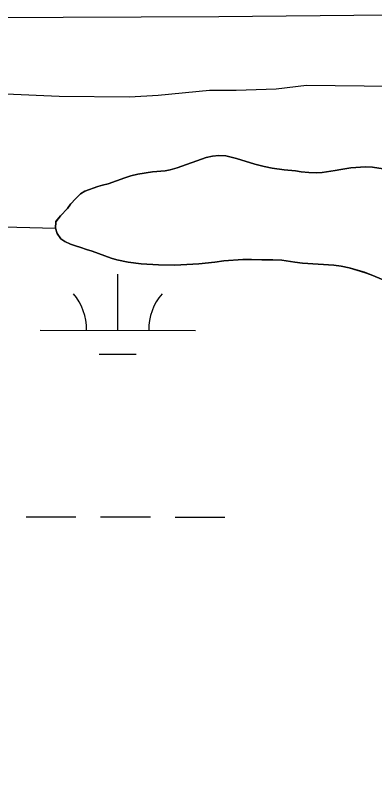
# Model space of a CAD drawing. Extents: x 3148686 to 3186545, y 916144 to 941516.
# Drawn here: x 3166208.5 to 3166439.7, y 934754.4 to 935248.6 of the extents above; entities that cross this region are included whole.
import ezdxf

# ---------------------------------------------------------------- set-up
doc = ezdxf.new("R2010")
doc.units = 0
for name, color, linetype in [('V-ROAD-CNTR', 7, 'Continuous'), ('V-SITE-VEGE', 7, 'Continuous'), ('V-TOPO-SHOR', 7, 'Continuous'), ('V-WETL-SWMP', 7, 'Continuous')]:
    doc.layers.add(name, color=color, linetype=linetype)

msp = doc.modelspace()

# ---------------------------------------------------------------- linework, layer by layer
at = {"layer": 'V-ROAD-CNTR'}
msp.add_lwpolyline([(3165767.58, 935246.94), (3165814.58, 935241.38), (3166038.93, 935246.5), (3166339.43, 935247.82), (3166968.98, 935254.14), (3167729.94, 935260.66), (3168362.65, 935268.78), (3168400.25, 935273.1)], dxfattribs=at)
at = {"layer": 'V-SITE-VEGE'}
for p, q in [((3166395.94, 935203.41), (3166376.31, 935201.15)), ((3166455.97, 935202.83), (3166395.94, 935203.41)), ((3166236.57, 935196.39), (3166202.28, 935197.95)), ((3166333.41, 935200.35), (3166300.3, 935196.99)), ((3166350.57, 935200.18), (3166333.41, 935200.35)), ((3166376.31, 935201.15), (3166350.57, 935200.18)), ((3166281.91, 935195.95), (3166236.57, 935196.39)), ((3166300.3, 935196.99), (3166281.91, 935195.95)), ((3166331.28, 935157.17), (3166335.29, 935158.03)), ((3166335.29, 935158.03), (3166339.41, 935158.51)), ((3166339.41, 935158.51), (3166343.91, 935158.21)), ((3166343.91, 935158.21), (3166350.85, 935156.59)), ((3166312.55, 935150.53), (3166331.28, 935157.17)), ((3166350.85, 935156.59), (3166362.66, 935152.87)), ((3166362.66, 935152.87), (3166368.57, 935151.27)), ((3166296.68, 935147.85), (3166304.93, 935148.67)), ((3166304.93, 935148.67), (3166308.16, 935149.28)), ((3166308.16, 935149.28), (3166312.55, 935150.53)), ((3166368.57, 935151.27), (3166373.84, 935150.19)), ((3166373.84, 935150.19), (3166381.56, 935149.21)), ((3166381.56, 935149.21), (3166388.76, 935148.5)), ((3166388.76, 935148.5), (3166392.49, 935147.95)), ((3166392.49, 935147.95), (3166397.38, 935147.51)), ((3166406, 935147.43), (3166414.26, 935148.76)), ((3166414.26, 935148.76), (3166417.87, 935149.5)), ((3166417.87, 935149.5), (3166424.45, 935150.47)), ((3166424.45, 935150.47), (3166433.85, 935151.15)), ((3166433.85, 935151.15), (3166438.36, 935150.85)), ((3166438.36, 935150.85), (3166448, 935149.34)), ((3166268.28, 935140.14), (3166279, 935144.16)), ((3166279, 935144.16), (3166282.88, 935145.41)), ((3166282.88, 935145.41), (3166287.27, 935146.53)), ((3166287.27, 935146.53), (3166296.68, 935147.85)), ((3166397.38, 935147.51), (3166402.27, 935147.21)), ((3166402.27, 935147.21), (3166406, 935147.43)), ((3166253.17, 935135.4), (3166261.56, 935138.41)), ((3166261.56, 935138.41), (3166264.54, 935139.28)), ((3166264.54, 935139.28), (3166268.28, 935140.14)), ((3166247.33, 935130.82), (3166250.32, 935133.75)), ((3166250.32, 935133.75), (3166253.17, 935135.4)), ((3166244.07, 935127.24), (3166247.33, 935130.82)), ((3166237.43, 935119.58), (3166241.98, 935124.43)), ((3166241.98, 935124.43), (3166244.07, 935127.24)), ((3166234.43, 935115.88), (3166237.43, 935119.58)), ((3166234.26, 935111.76), (3166234.43, 935115.88)), ((3166235.39, 935108.27), (3166234.26, 935111.76)), ((3166237.8, 935104.9), (3166235.39, 935108.27)), ((3166240.36, 935103.07), (3166237.8, 935104.9)), ((3166243.95, 935101.49), (3166240.36, 935103.07)), ((3166247.16, 935100.3), (3166243.95, 935101.49)), ((3166250.62, 935099.24), (3166247.16, 935100.3)), ((3166254.22, 935097.92), (3166250.62, 935099.24)), ((3166257.94, 935096.98), (3166254.22, 935097.92)), ((3166270.13, 935092.35), (3166257.94, 935096.98)), ((3166273.73, 935091.29), (3166270.13, 935092.35)), ((3166281.18, 935089.93), (3166273.73, 935091.29)), ((3166289.54, 935088.81), (3166281.18, 935089.93)), ((3166300.61, 935088.19), (3166289.54, 935088.81)), ((3166326.5, 935088.84), (3166311.16, 935087.83)), ((3166336.81, 935089.9), (3166326.5, 935088.84)), ((3166342.74, 935090.74), (3166336.81, 935089.9)), ((3166354.98, 935091.52), (3166342.74, 935090.74)), ((3166360.52, 935091.6), (3166354.98, 935091.52)), ((3166367.08, 935091.28), (3166360.52, 935091.6)), ((3166374.29, 935091.34), (3166367.08, 935091.28)), ((3166380.09, 935091.15), (3166374.29, 935091.34)), ((3166388.31, 935089.78), (3166380.09, 935091.15)), ((3166393.2, 935089.22), (3166388.31, 935089.78)), ((3166413.41, 935087.86), (3166393.2, 935089.22)), ((3166311.16, 935087.83), (3166300.61, 935088.19)), ((3166418.17, 935087.3), (3166413.41, 935087.86)), ((3166423.31, 935086.22), (3166418.17, 935087.3)), ((3166433.19, 935083.29), (3166423.31, 935086.22)), ((3166437.56, 935081.71), (3166433.19, 935083.29)), ((3166445.12, 935078.41), (3166437.56, 935081.71))]:
    msp.add_line(p, q, dxfattribs=at)
at = {"layer": 'V-TOPO-SHOR'}
for points in [[(3166448, 935149.34), (3166438.36, 935150.85), (3166433.85, 935151.15), (3166424.45, 935150.47), (3166417.87, 935149.5), (3166414.26, 935148.76), (3166406, 935147.43), (3166402.27, 935147.21), (3166397.38, 935147.51), (3166392.49, 935147.95), (3166388.76, 935148.5), (3166381.56, 935149.21), (3166373.84, 935150.19), (3166368.57, 935151.27), (3166362.66, 935152.87), (3166350.85, 935156.59), (3166343.91, 935158.21), (3166339.41, 935158.51), (3166335.28, 935158.03), (3166331.28, 935157.17), (3166312.55, 935150.53), (3166308.16, 935149.28), (3166304.93, 935148.67), (3166296.68, 935147.85), (3166287.27, 935146.53), (3166282.88, 935145.41), (3166279, 935144.16), (3166268.28, 935140.14), (3166264.54, 935139.28), (3166261.56, 935138.41), (3166253.17, 935135.4), (3166250.32, 935133.75), (3166247.33, 935130.82), (3166244.07, 935127.24), (3166241.98, 935124.43), (3166237.43, 935119.58), (3166234.43, 935115.88), (3166234.26, 935111.76), (3166235.39, 935108.27), (3166237.8, 935104.9), (3166240.36, 935103.07), (3166243.95, 935101.49), (3166247.16, 935100.3), (3166250.62, 935099.24), (3166254.22, 935097.92), (3166257.94, 935096.98), (3166270.13, 935092.35), (3166273.73, 935091.29), (3166281.18, 935089.93), (3166289.54, 935088.81), (3166300.61, 935088.19), (3166311.16, 935087.83), (3166326.5, 935088.84), (3166336.81, 935089.9), (3166342.74, 935090.74), (3166354.98, 935091.52), (3166360.52, 935091.6), (3166367.08, 935091.28), (3166374.29, 935091.34), (3166380.09, 935091.15), (3166388.31, 935089.78), (3166393.2, 935089.22), (3166413.41, 935087.86), (3166418.17, 935087.3), (3166423.31, 935086.22), (3166433.19, 935083.29), (3166437.56, 935081.71), (3166445.12, 935078.41)], [(3165253.3, 934290.73), (3165325.23, 934541.5), (3165418.62, 934742.08), (3165497.57, 934849.5), (3165648.25, 935014.19), (3165705.67, 935092.97), (3165741.51, 935100.09), (3165970.86, 935107.02), (3166142.88, 935114.01), (3166234.26, 935111.76)]]:
    msp.add_lwpolyline(points, dxfattribs=at)
at = {"layer": 'V-WETL-SWMP'}
for p, q in [((3166331.29, 935157.18), (3166335.29, 935158.04)), ((3166331.29, 935157.18), (3166335.29, 935158.04)), ((3166335.29, 935158.04), (3166339.42, 935158.52)), ((3166335.29, 935158.04), (3166339.42, 935158.52)), ((3166339.42, 935158.52), (3166343.92, 935158.21)), ((3166339.42, 935158.52), (3166343.92, 935158.21)), ((3166343.92, 935158.21), (3166350.86, 935156.6)), ((3166343.92, 935158.21), (3166350.86, 935156.6)), ((3166312.56, 935150.54), (3166331.29, 935157.18)), ((3166312.56, 935150.54), (3166331.29, 935157.18)), ((3166350.86, 935156.6), (3166362.67, 935152.88)), ((3166350.86, 935156.6), (3166362.67, 935152.88)), ((3166362.67, 935152.88), (3166368.58, 935151.28)), ((3166362.67, 935152.88), (3166368.58, 935151.28)), ((3166296.69, 935147.86), (3166304.94, 935148.68)), ((3166296.69, 935147.86), (3166304.94, 935148.68)), ((3166304.94, 935148.68), (3166308.17, 935149.29)), ((3166304.94, 935148.68), (3166308.17, 935149.29)), ((3166308.17, 935149.29), (3166312.56, 935150.54)), ((3166308.17, 935149.29), (3166312.56, 935150.54)), ((3166368.58, 935151.28), (3166373.85, 935150.2)), ((3166368.58, 935151.28), (3166373.85, 935150.2)), ((3166373.85, 935150.2), (3166381.56, 935149.22)), ((3166373.85, 935150.2), (3166381.56, 935149.22)), ((3166381.56, 935149.22), (3166388.77, 935148.51)), ((3166381.56, 935149.22), (3166388.77, 935148.51)), ((3166388.77, 935148.51), (3166392.5, 935147.95)), ((3166388.77, 935148.51), (3166392.5, 935147.95)), ((3166392.5, 935147.95), (3166397.39, 935147.52)), ((3166392.5, 935147.95), (3166397.39, 935147.52)), ((3166406.01, 935147.44), (3166414.27, 935148.77)), ((3166406.01, 935147.44), (3166414.27, 935148.77)), ((3166414.27, 935148.77), (3166417.88, 935149.51)), ((3166414.27, 935148.77), (3166417.88, 935149.51)), ((3166417.88, 935149.51), (3166424.46, 935150.48)), ((3166417.88, 935149.51), (3166424.46, 935150.48)), ((3166424.46, 935150.48), (3166433.86, 935151.16)), ((3166424.46, 935150.48), (3166433.86, 935151.16)), ((3166433.86, 935151.16), (3166438.37, 935150.85)), ((3166433.86, 935151.16), (3166438.37, 935150.85)), ((3166438.37, 935150.85), (3166448.01, 935149.34)), ((3166438.37, 935150.85), (3166448.01, 935149.34)), ((3166268.29, 935140.15), (3166279.01, 935144.17)), ((3166268.29, 935140.15), (3166279.01, 935144.17)), ((3166279.01, 935144.17), (3166282.89, 935145.42)), ((3166279.01, 935144.17), (3166282.89, 935145.42)), ((3166282.89, 935145.42), (3166287.28, 935146.53)), ((3166282.89, 935145.42), (3166287.28, 935146.53)), ((3166287.28, 935146.53), (3166296.69, 935147.86)), ((3166287.28, 935146.53), (3166296.69, 935147.86)), ((3166397.39, 935147.52), (3166402.28, 935147.21)), ((3166397.39, 935147.52), (3166402.28, 935147.21)), ((3166402.28, 935147.21), (3166406.01, 935147.44)), ((3166402.28, 935147.21), (3166406.01, 935147.44)), ((3166253.17, 935135.41), (3166261.57, 935138.41)), ((3166253.17, 935135.41), (3166261.57, 935138.41)), ((3166261.57, 935138.41), (3166264.54, 935139.29)), ((3166261.57, 935138.41), (3166264.54, 935139.29)), ((3166264.54, 935139.29), (3166268.29, 935140.15)), ((3166264.54, 935139.29), (3166268.29, 935140.15)), ((3166247.33, 935130.83), (3166250.32, 935133.76)), ((3166247.33, 935130.83), (3166250.32, 935133.76)), ((3166250.32, 935133.76), (3166253.17, 935135.41)), ((3166250.32, 935133.76), (3166253.17, 935135.41)), ((3166244.08, 935127.25), (3166247.33, 935130.83)), ((3166244.08, 935127.25), (3166247.33, 935130.83)), ((3166237.44, 935119.59), (3166241.99, 935124.44)), ((3166237.44, 935119.59), (3166241.99, 935124.44)), ((3166241.99, 935124.44), (3166244.08, 935127.25)), ((3166241.99, 935124.44), (3166244.08, 935127.25)), ((3166234.44, 935115.89), (3166237.44, 935119.59)), ((3166234.44, 935115.89), (3166237.44, 935119.59)), ((3166234.27, 935111.77), (3166234.44, 935115.89)), ((3166234.27, 935111.77), (3166234.44, 935115.89)), ((3166235.4, 935108.28), (3166234.27, 935111.77)), ((3166235.4, 935108.28), (3166234.27, 935111.77)), ((3166237.81, 935104.91), (3166235.4, 935108.28)), ((3166237.81, 935104.91), (3166235.4, 935108.28)), ((3166240.37, 935103.08), (3166237.81, 935104.91)), ((3166240.37, 935103.08), (3166237.81, 935104.91)), ((3166243.96, 935101.5), (3166240.37, 935103.08)), ((3166243.96, 935101.5), (3166240.37, 935103.08)), ((3166247.17, 935100.31), (3166243.96, 935101.5)), ((3166247.17, 935100.31), (3166243.96, 935101.5)), ((3166250.63, 935099.25), (3166247.17, 935100.31)), ((3166250.63, 935099.25), (3166247.17, 935100.31)), ((3166254.22, 935097.92), (3166250.63, 935099.25)), ((3166254.22, 935097.92), (3166250.63, 935099.25)), ((3166257.95, 935096.99), (3166254.22, 935097.92)), ((3166257.95, 935096.99), (3166254.22, 935097.92)), ((3166270.14, 935092.36), (3166257.95, 935096.99)), ((3166270.14, 935092.36), (3166257.95, 935096.99)), ((3166273.73, 935091.29), (3166270.14, 935092.36)), ((3166273.73, 935091.29), (3166270.14, 935092.36)), ((3166281.19, 935089.93), (3166273.73, 935091.29)), ((3166281.19, 935089.93), (3166273.73, 935091.29)), ((3166289.55, 935088.82), (3166281.19, 935089.93)), ((3166289.55, 935088.82), (3166281.19, 935089.93)), ((3166300.62, 935088.2), (3166289.55, 935088.82)), ((3166300.62, 935088.2), (3166289.55, 935088.82)), ((3166326.51, 935088.85), (3166311.17, 935087.84)), ((3166326.51, 935088.85), (3166311.17, 935087.84)), ((3166336.82, 935089.91), (3166326.51, 935088.85)), ((3166336.82, 935089.91), (3166326.51, 935088.85)), ((3166342.75, 935090.75), (3166336.82, 935089.91)), ((3166342.75, 935090.75), (3166336.82, 935089.91)), ((3166354.99, 935091.53), (3166342.75, 935090.75)), ((3166354.99, 935091.53), (3166342.75, 935090.75)), ((3166360.53, 935091.61), (3166354.99, 935091.53)), ((3166360.53, 935091.61), (3166354.99, 935091.53)), ((3166367.09, 935091.29), (3166360.53, 935091.61)), ((3166367.09, 935091.29), (3166360.53, 935091.61)), ((3166374.3, 935091.34), (3166367.09, 935091.29)), ((3166374.3, 935091.34), (3166367.09, 935091.29)), ((3166380.1, 935091.16), (3166374.3, 935091.34)), ((3166380.1, 935091.16), (3166374.3, 935091.34)), ((3166388.32, 935089.79), (3166380.1, 935091.16)), ((3166388.32, 935089.79), (3166380.1, 935091.16)), ((3166393.21, 935089.23), (3166388.32, 935089.79)), ((3166393.21, 935089.23), (3166388.32, 935089.79)), ((3166413.42, 935087.87), (3166393.21, 935089.23)), ((3166413.42, 935087.87), (3166393.21, 935089.23)), ((3166311.17, 935087.84), (3166300.62, 935088.2)), ((3166311.17, 935087.84), (3166300.62, 935088.2)), ((3166418.17, 935087.31), (3166413.42, 935087.87)), ((3166418.17, 935087.31), (3166413.42, 935087.87)), ((3166423.31, 935086.23), (3166418.17, 935087.31)), ((3166423.31, 935086.23), (3166418.17, 935087.31)), ((3166433.2, 935083.3), (3166423.31, 935086.23)), ((3166433.2, 935083.3), (3166423.31, 935086.23)), ((3166274.34, 935046.02), (3166274.37, 935082.02)), ((3166437.56, 935081.71), (3166433.2, 935083.3)), ((3166437.56, 935081.71), (3166433.2, 935083.3)), ((3166445.13, 935078.42), (3166437.56, 935081.71)), ((3166445.13, 935078.42), (3166437.56, 935081.71)), ((3166224.34, 935046.07), (3166324.34, 935045.96)), ((3166262.32, 935030.6), (3166286.32, 935030.57)), ((3166215.37, 934926.01), (3166247.37, 934925.97)), ((3166263.37, 934925.96), (3166295.37, 934925.92)), ((3166311.37, 934925.91), (3166343.37, 934925.87))]:
    msp.add_line(p, q, dxfattribs=at)
for centre, start, end in [((3166219.09, 935046.55), 359.1678, 40.7115), ((3166329.58, 935046.43), 139.1678, 180.7115)]:
    msp.add_arc(centre, 35.25, start, end, dxfattribs=at)

doc.saveas('drawing.dxf')
